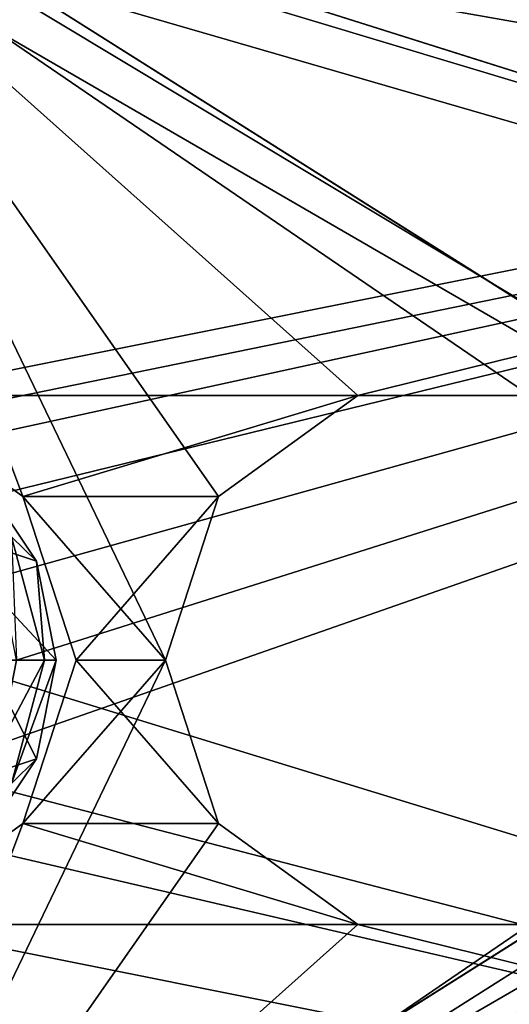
# Model space of a CAD drawing. Header units: millimetres. Extents: x -134 to 134, y -43 to 74.
# Tile 652 of 656: x 11 to 36, y -17 to 32. Entities that reach past the tile are written whole.
import ezdxf

# ---------------------------------------------------------------- set-up
doc = ezdxf.new("R2010")
doc.units = ezdxf.units.MM
doc.header["$LTSCALE"] = 65.185185
for name, color, linetype in [('1', 7, 'CONTINUOUS'), ('10', 7, 'CONTINUOUS'), ('13', 7, 'CONTINUOUS'), ('14', 7, 'CONTINUOUS'), ('2', 7, 'CONTINUOUS'), ('25', 7, 'CONTINUOUS'), ('26', 7, 'CONTINUOUS'), ('2811', 7, 'CONTINUOUS'), ('2818', 7, 'CONTINUOUS'), ('2825', 7, 'CONTINUOUS'), ('2826', 7, 'CONTINUOUS'), ('2832', 7, 'CONTINUOUS'), ('2849', 7, 'CONTINUOUS'), ('2850', 7, 'CONTINUOUS'), ('29', 7, 'CONTINUOUS'), ('31', 7, 'CONTINUOUS'), ('58', 7, 'CONTINUOUS'), ('60', 7, 'CONTINUOUS'), ('8', 7, 'CONTINUOUS')]:
    doc.layers.add(name, color=color, linetype=linetype)

msp = doc.modelspace()

# ---------------------------------------------------------------- linework, layer by layer
at = {"layer": '1', "linetype": 'CONTINUOUS'}
for points in [[(130, 40), (130, -40), (0, -40), (130, 40)], [(0, 40), (130, 40), (0, -40), (0, 40)]]:
    msp.add_3dface(points, dxfattribs=at)
at = {"layer": '10', "linetype": 'CONTINUOUS'}
for points in [[(130, 38.5, -610), (0, 38.5, -610), (110.25, 31.031, -610), (130, 38.5, -610)], [(11.326, 8.229, -610), (0, 38.5, -610), (4.326, 13.315, -610), (11.326, 8.229, -610)], [(0, 38.5, -610), (11.326, 8.229, -610), (18.5, 0, -610), (0, 38.5, -610)], [(0, 38.5, -610), (105, 20, -610), (105, 28, -610), (0, 38.5, -610)], [(105, 20, -610), (0, 38.5, -610), (36.826, 13.315, -610), (105, 20, -610)], [(110.25, 31.031, -610), (0, 38.5, -610), (106.75, 31.031, -610), (110.25, 31.031, -610)], [(106.75, 31.031, -610), (0, 38.5, -610), (105, 28, -610), (106.75, 31.031, -610)], [(36.826, 13.315, -610), (0, 38.5, -610), (28.174, 13.315, -610), (36.826, 13.315, -610)], [(28.174, 13.315, -610), (0, 38.5, -610), (21.174, 8.229, -610), (28.174, 13.315, -610)], [(21.174, 8.229, -610), (0, 38.5, -610), (18.5, 0, -610), (21.174, 8.229, -610)], [(11.326, 8.229, -610), (14, 0, -610), (18.5, 0, -610), (11.326, 8.229, -610)], [(14, 0, -610), (11.326, -8.229, -610), (21.174, -8.229, -610), (14, 0, -610)], [(18.5, 0, -610), (14, 0, -610), (21.174, -8.229, -610), (18.5, 0, -610)], [(11.326, -8.229, -610), (4.326, -13.315, -610), (28.174, -13.315, -610), (11.326, -8.229, -610)], [(21.174, -8.229, -610), (11.326, -8.229, -610), (28.174, -13.315, -610), (21.174, -8.229, -610)], [(0, -38.5, -610), (130, -38.5, -610), (4.326, -13.315, -610), (0, -38.5, -610)], [(4.326, -13.315, -610), (130, -38.5, -610), (28.174, -13.315, -610), (4.326, -13.315, -610)], [(28.174, -13.315, -610), (130, -38.5, -610), (36.826, -13.315, -610), (28.174, -13.315, -610)]]:
    msp.add_3dface(points, dxfattribs=at)
at = {"layer": '13', "linetype": 'CONTINUOUS'}
for points in [[(4.326, 13.315, -613), (11.326, 8.229, -613), (4.326, 13.315, -610), (4.326, 13.315, -613)], [(11.326, 8.229, -613), (11.326, 8.229, -610), (4.326, 13.315, -610), (11.326, 8.229, -613)], [(11.326, 8.229, -613), (14, 0, -613), (11.326, 8.229, -610), (11.326, 8.229, -613)], [(14, 0, -613), (14, 0, -610), (11.326, 8.229, -610), (14, 0, -613)]]:
    msp.add_3dface(points, dxfattribs=at)
at = {"layer": '14', "linetype": 'CONTINUOUS'}
for points in [[(14, 0, -613), (11.326, -8.229, -613), (14, 0, -610), (14, 0, -613)], [(14, 0, -610), (11.326, -8.229, -613), (11.326, -8.229, -610), (14, 0, -610)], [(11.326, -8.229, -613), (4.326, -13.315, -613), (11.326, -8.229, -610), (11.326, -8.229, -613)], [(4.326, -13.315, -613), (4.326, -13.315, -610), (11.326, -8.229, -610), (4.326, -13.315, -613)]]:
    msp.add_3dface(points, dxfattribs=at)
at = {"layer": '2', "linetype": 'CONTINUOUS'}
for points in [[(133, 40, 3), (0, 40, 3), (133, 0, 3), (133, 40, 3)], [(133, 0, 3), (0, 40, 3), (133, -40, 3), (133, 0, 3)], [(133, -40, 3), (0, 40, 3), (0, -40, 3), (133, -40, 3)]]:
    msp.add_3dface(points, dxfattribs=at)
at = {"layer": '25', "linetype": 'CONTINUOUS'}
for points in [[(21.174, 8.229, -613), (28.174, 13.315, -613), (21.174, 8.229, -610), (21.174, 8.229, -613)], [(28.174, 13.315, -613), (28.174, 13.315, -610), (21.174, 8.229, -610), (28.174, 13.315, -613)], [(28.174, 13.315, -613), (36.826, 13.315, -613), (28.174, 13.315, -610), (28.174, 13.315, -613)], [(36.826, 13.315, -613), (36.826, 13.315, -610), (28.174, 13.315, -610), (36.826, 13.315, -613)], [(18.5, 0, -613), (21.174, 8.229, -613), (18.5, 0, -610), (18.5, 0, -613)], [(21.174, 8.229, -613), (21.174, 8.229, -610), (18.5, 0, -610), (21.174, 8.229, -613)]]:
    msp.add_3dface(points, dxfattribs=at)
at = {"layer": '26', "linetype": 'CONTINUOUS'}
for points in [[(21.174, -8.229, -613), (18.5, 0, -613), (21.174, -8.229, -610), (21.174, -8.229, -613)], [(18.5, 0, -613), (18.5, 0, -610), (21.174, -8.229, -610), (18.5, 0, -613)], [(28.174, -13.315, -613), (21.174, -8.229, -613), (28.174, -13.315, -610), (28.174, -13.315, -613)], [(21.174, -8.229, -613), (21.174, -8.229, -610), (28.174, -13.315, -610), (21.174, -8.229, -613)], [(36.826, -13.315, -613), (28.174, -13.315, -613), (36.826, -13.315, -610), (36.826, -13.315, -613)], [(28.174, -13.315, -613), (28.174, -13.315, -610), (36.826, -13.315, -610), (28.174, -13.315, -613)]]:
    msp.add_3dface(points, dxfattribs=at)
at = {"layer": '2811', "linetype": 'CONTINUOUS'}
for points in [[(129.4, 0, -606.5), (129.4, 37.5, -606.5), (0, 37.5, -606.5), (129.4, 0, -606.5)], [(129.4, -37.5, -606.5), (129.4, 0, -606.5), (0, 37.5, -606.5), (129.4, -37.5, -606.5)], [(129.4, -37.5, -606.5), (0, 37.5, -606.5), (7.35, 0, -606.5), (129.4, -37.5, -606.5)], [(5.197, -5.197, -606.5), (129.4, -37.5, -606.5), (7.35, 0, -606.5), (5.197, -5.197, -606.5)], [(0, -7.35, -606.5), (129.4, -37.5, -606.5), (5.197, -5.197, -606.5), (0, -7.35, -606.5)], [(0, -37.5, -606.5), (129.4, -37.5, -606.5), (0, -7.35, -606.5), (0, -37.5, -606.5)]]:
    msp.add_3dface(points, dxfattribs=at)
at = {"layer": '2818', "linetype": 'CONTINUOUS'}
for points in [[(129.4, 37.5, -607.5), (129.4, 0, -607.5), (0, -37.5, -607.5), (129.4, 37.5, -607.5)], [(129.4, 37.5, -607.5), (0, -37.5, -607.5), (10.163, -4.209, -607.5), (129.4, 37.5, -607.5)], [(0, 37.5, -607.5), (129.4, 37.5, -607.5), (0, 11, -607.5), (0, 37.5, -607.5)], [(0, 11, -607.5), (129.4, 37.5, -607.5), (4.209, 10.163, -607.5), (0, 11, -607.5)], [(4.209, 10.163, -607.5), (129.4, 37.5, -607.5), (7.778, 7.778, -607.5), (4.209, 10.163, -607.5)], [(7.778, 7.778, -607.5), (129.4, 37.5, -607.5), (10.163, 4.21, -607.5), (7.778, 7.778, -607.5)], [(11, 0, -607.5), (129.4, 37.5, -607.5), (10.163, -4.209, -607.5), (11, 0, -607.5)], [(129.4, 37.5, -607.5), (11, 0, -607.5), (10.163, 4.21, -607.5), (129.4, 37.5, -607.5)], [(129.4, 0, -607.5), (129.4, -37.5, -607.5), (0, -37.5, -607.5), (129.4, 0, -607.5)]]:
    msp.add_3dface(points, dxfattribs=at)
at = {"layer": '2825', "linetype": 'CONTINUOUS'}
for points in [[(9.192, 9.192, -613), (12.01, 4.975, -613), (6.718, 6.718, -613), (9.192, 9.192, -613)], [(12.01, 4.975, -613), (13, 0, -613), (6.718, 6.718, -613), (12.01, 4.975, -613)], [(6.718, 6.718, -613), (13, 0, -613), (9.5, 0, -613), (6.718, 6.718, -613)], [(9.5, 0, -613), (12.01, -4.975, -613), (6.718, -6.718, -613), (9.5, 0, -613)], [(13, 0, -613), (12.01, -4.975, -613), (9.5, 0, -613), (13, 0, -613)], [(12.01, -4.975, -613), (9.192, -9.192, -613), (6.718, -6.718, -613), (12.01, -4.975, -613)]]:
    msp.add_3dface(points, dxfattribs=at)
at = {"layer": '2826', "linetype": 'CONTINUOUS'}
for points in [[(12.01, 4.975, -613), (9.192, 9.192, -613), (12.01, 4.975, -609.5), (12.01, 4.975, -613)], [(12.01, 4.975, -609.5), (9.192, 9.192, -613), (9.192, 9.192, -609.5), (12.01, 4.975, -609.5)], [(13, 0, -613), (12.01, 4.975, -613), (13, 0, -609.5), (13, 0, -613)], [(13, 0, -609.5), (12.01, 4.975, -613), (12.01, 4.975, -609.5), (13, 0, -609.5)]]:
    msp.add_3dface(points, dxfattribs=at)
at = {"layer": '2832', "linetype": 'CONTINUOUS'}
for points in [[(12.01, -4.975, -613), (13, 0, -613), (12.01, -4.975, -609.5), (12.01, -4.975, -613)], [(13, 0, -613), (13, 0, -609.5), (12.01, -4.975, -609.5), (13, 0, -613)], [(9.192, -9.192, -613), (12.01, -4.975, -613), (9.192, -9.192, -609.5), (9.192, -9.192, -613)], [(9.192, -9.192, -609.5), (12.01, -4.975, -613), (12.01, -4.975, -609.5), (9.192, -9.192, -609.5)]]:
    msp.add_3dface(points, dxfattribs=at)
at = {"layer": '2849', "linetype": 'CONTINUOUS'}
for points in [[(11, 0, -607.5), (10.163, -4.209, -607.5), (12.414, 0, -608.086), (11, 0, -607.5)], [(12.414, 0, -608.086), (10.163, -4.209, -607.5), (10.751, -6.207, -608.086), (12.414, 0, -608.086)], [(12.01, -4.975, -609.5), (13, 0, -609.5), (10.751, -6.207, -608.086), (12.01, -4.975, -609.5)], [(13, 0, -609.5), (12.414, 0, -608.086), (10.751, -6.207, -608.086), (13, 0, -609.5)], [(9.192, -9.192, -609.5), (12.01, -4.975, -609.5), (10.751, -6.207, -608.086), (9.192, -9.192, -609.5)]]:
    msp.add_3dface(points, dxfattribs=at)
at = {"layer": '2850', "linetype": 'CONTINUOUS'}
for points in [[(12.01, 4.975, -609.5), (9.192, 9.192, -609.5), (10.751, 6.207, -608.086), (12.01, 4.975, -609.5)], [(11, 0, -607.5), (12.414, 0, -608.086), (10.751, 6.207, -608.086), (11, 0, -607.5)], [(12.414, 0, -608.086), (12.01, 4.975, -609.5), (10.751, 6.207, -608.086), (12.414, 0, -608.086)], [(13, 0, -609.5), (12.01, 4.975, -609.5), (12.414, 0, -608.086), (13, 0, -609.5)]]:
    msp.add_3dface(points, dxfattribs=at)
at = {"layer": '29', "linetype": 'CONTINUOUS'}
for points in [[(123.5, 2.022, -252.056), (0, -36.985, -251.715), (123.5, 41.029, -252.396), (123.5, 2.022, -252.056)], [(123.5, 41.029, -252.396), (0, -36.985, -251.715), (0, 41.029, -252.396), (123.5, 41.029, -252.396)], [(123.5, -36.985, -251.715), (0, -36.985, -251.715), (123.5, 2.022, -252.056), (123.5, -36.985, -251.715)]]:
    msp.add_3dface(points, dxfattribs=at)
at = {"layer": '31', "linetype": 'CONTINUOUS'}
for points in [[(123.5, 41.038, -251.396), (0, 41.038, -251.396), (123.5, 2.031, -251.056), (123.5, 41.038, -251.396)], [(123.5, 2.031, -251.056), (0, 41.038, -251.396), (123.5, -36.976, -250.715), (123.5, 2.031, -251.056)], [(123.5, -36.976, -250.715), (0, 41.038, -251.396), (0, -36.976, -250.715), (123.5, -36.976, -250.715)]]:
    msp.add_3dface(points, dxfattribs=at)
at = {"layer": '58', "linetype": 'CONTINUOUS'}
for points in [[(0, -36.985, -0.681), (123.585, -36.985, -0.681), (0, 41.029), (0, -36.985, -0.681)], [(0, 41.029), (123.585, -36.985, -0.681), (123.585, 2.022, -0.34), (0, 41.029)], [(123.585, 41.029), (0, 41.029), (123.585, 2.022, -0.34), (123.585, 41.029)]]:
    msp.add_3dface(points, dxfattribs=at)
at = {"layer": '60', "linetype": 'CONTINUOUS'}
for points in [[(123.585, 41.038, -1), (123.585, 2.031, -1.34), (0, -36.976, -1.681), (123.585, 41.038, -1)], [(0, 41.038, -1), (123.585, 41.038, -1), (0, -36.976, -1.681), (0, 41.038, -1)], [(123.585, 2.031, -1.34), (123.585, -36.976, -1.681), (0, -36.976, -1.681), (123.585, 2.031, -1.34)]]:
    msp.add_3dface(points, dxfattribs=at)
at = {"layer": '8', "linetype": 'CONTINUOUS'}
for points in [[(0, 38.5, -613), (130, 38.5, -613), (4.326, 13.315, -613), (0, 38.5, -613)], [(130, 38.5, -613), (28.174, 13.315, -613), (4.326, 13.315, -613), (130, 38.5, -613)], [(28.174, 13.315, -613), (130, 38.5, -613), (36.826, 13.315, -613), (28.174, 13.315, -613)], [(0, -38.5, -613), (36.826, -13.315, -613), (105, 28, -613), (0, -38.5, -613)], [(105, 20, -613), (0, -38.5, -613), (105, 28, -613), (105, 20, -613)], [(0, -38.5, -613), (105, 20, -613), (106.75, 16.969, -613), (0, -38.5, -613)], [(130, -38.5, -613), (0, -38.5, -613), (110.25, 16.969, -613), (130, -38.5, -613)], [(110.25, 16.969, -613), (0, -38.5, -613), (106.75, 16.969, -613), (110.25, 16.969, -613)], [(4.326, 13.315, -613), (28.174, 13.315, -613), (11.326, 8.229, -613), (4.326, 13.315, -613)], [(28.174, 13.315, -613), (21.174, 8.229, -613), (11.326, 8.229, -613), (28.174, 13.315, -613)], [(21.174, 8.229, -613), (14, 0, -613), (11.326, 8.229, -613), (21.174, 8.229, -613)], [(21.174, 8.229, -613), (18.5, 0, -613), (14, 0, -613), (21.174, 8.229, -613)], [(21.174, -8.229, -613), (0, -38.5, -613), (18.5, 0, -613), (21.174, -8.229, -613)], [(18.5, 0, -613), (0, -38.5, -613), (11.326, -8.229, -613), (18.5, 0, -613)], [(14, 0, -613), (18.5, 0, -613), (11.326, -8.229, -613), (14, 0, -613)], [(28.174, -13.315, -613), (0, -38.5, -613), (21.174, -8.229, -613), (28.174, -13.315, -613)], [(11.326, -8.229, -613), (0, -38.5, -613), (4.326, -13.315, -613), (11.326, -8.229, -613)], [(36.826, -13.315, -613), (0, -38.5, -613), (28.174, -13.315, -613), (36.826, -13.315, -613)]]:
    msp.add_3dface(points, dxfattribs=at)

doc.saveas('drawing.dxf')
